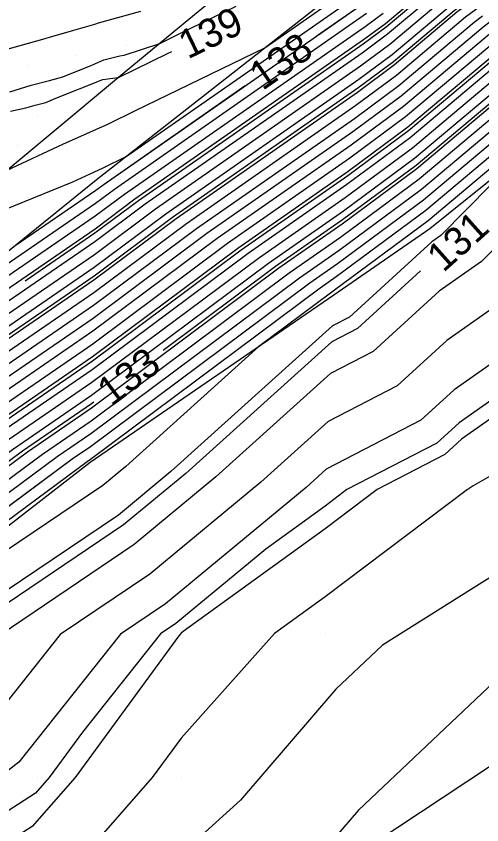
# Model space of a CAD drawing. Extents: x 2354170 to 2357230, y 866100 to 868290.
# Drawn here: x 2355698.5 to 2355730.9, y 866626.7 to 866682.9 of the extents above; entities that cross this region are included whole.
import ezdxf

# ---------------------------------------------------------------- set-up
doc = ezdxf.new("R2010")
doc.units = 0
for name, color, linetype in [('Default', 7, 'Continuous'), ('DTM Contours Major', 7, 'Continuous'), ('DTM Contours Minor', 7, 'Continuous'), ('DTM Contours Minor Text', 7, 'Continuous'), ('Exist DTM QL2 LIDAR Elevation Point', 7, 'Continuous'), ('Exist DTM Scan Elevation Point', 7, 'Continuous'), ('Exist Roads EOP', 7, 'Continuous'), ('PH Exist DTM Breakline', 7, 'Continuous')]:
    doc.layers.add(name, color=color, linetype=linetype)

msp = doc.modelspace()

# ---------------------------------------------------------------- linework, layer by layer
at = {"layer": 'Default'}
for points in [[(2355770.858, 866711.195), (2355769.88, 866710.476), (2355761.087, 866703.983), (2355751.443, 866696.857), (2355742.551, 866690.929), (2355731.457, 866682.524), (2355730.934, 866682.127), (2355725.249, 866677.346), (2355721.897, 866674.861), (2355711.764, 866667.793), (2355703.868, 866661.898), (2355692.044, 866653.78), (2355690.075, 866652.321)], [(2355766.369, 866710.428), (2355758.408, 866704.55), (2355750.587, 866698.771), (2355743.377, 866693.964), (2355729.772, 866683.656), (2355729.131, 866683.17), (2355724.78, 866679.512), (2355722.215, 866677.61), (2355709.621, 866668.825), (2355703.922, 866664.571), (2355688.934, 866654.281), (2355685.467, 866651.71)], [(2355719.352, 866681.509), (2355722.959, 866684.025), (2355723.687, 866684.565), (2355724.922, 866685.604), (2355725.84, 866686.299), (2355745.304, 866701.046), (2355748.591, 866703.237), (2355752.156, 866705.871)], [(2355769.77, 866701.911), (2355754.295, 866690.477), (2355739.798, 866680.811), (2355737.075, 866678.748), (2355736.946, 866678.651), (2355726.811, 866670.126), (2355720.835, 866665.697), (2355718.906, 866664.351), (2355703.687, 866652.989), (2355702.409, 866652.112), (2355689.411, 866642.474)], [(2355653.171, 866632.754), (2355655.149, 866634.104), (2355662.813, 866637.115), (2355664.89, 866638.629), (2355665.162, 866638.881), (2355665.406, 866639.084), (2355684.24, 866653.607), (2355685.824, 866654.782), (2355703.977, 866667.243), (2355707.478, 866669.858), (2355722.534, 866680.36), (2355724.312, 866681.677), (2355727.327, 866684.214), (2355728.087, 866684.789), (2355744.203, 866696.999)], [(2355652.837, 866630.426), (2355657.781, 866632.369), (2355664.911, 866637.563), (2355665.842, 866638.428), (2355666.681, 866639.126), (2355684.456, 866652.832), (2355686.861, 866654.615), (2355703.959, 866666.352), (2355708.192, 866669.514), (2355722.428, 866679.443), (2355724.468, 866680.956), (2355727.928, 866683.866), (2355728.648, 866684.411), (2355743.928, 866695.987)], [(2355652.75, 866627.623), (2355664.932, 866636.497), (2355666.522, 866637.974), (2355667.957, 866639.167), (2355684.672, 866652.056), (2355687.898, 866654.448), (2355703.94, 866665.462), (2355708.907, 866669.169), (2355722.322, 866678.527), (2355724.624, 866680.234), (2355728.53, 866683.518), (2355729.21, 866684.034), (2355743.652, 866694.976)], [(2355743.102, 866692.952), (2355730.334, 866683.279), (2355729.732, 866682.823), (2355724.937, 866678.79), (2355722.109, 866676.694), (2355710.335, 866668.481), (2355703.904, 866663.68), (2355689.971, 866654.114), (2355685.104, 866650.506), (2355670.507, 866639.25), (2355667.883, 866637.068), (2355664.974, 866634.366), (2355649.981, 866623.444)], [(2355697.887, 866672.198), (2355701.761, 866674), (2355704.928, 866675.429), (2355706.795, 866676.346), (2355715.787, 866680.707), (2355723.171, 866685.858)], [(2355692.877, 866667.505), (2355702.443, 866671.39), (2355703.65, 866671.951), (2355704.218, 866672.208), (2355704.554, 866672.372), (2355706.167, 866673.155), (2355723.065, 866684.942)], [(2355652.412, 866635.827), (2355654.674, 866637.037), (2355655.512, 866637.463), (2355656.925, 866638.117), (2355657.021, 866638.159), (2355658.854, 866638.927), (2355660.123, 866639.465), (2355660.274, 866639.531), (2355660.537, 866639.663), (2355660.694, 866639.718), (2355664.795, 866641.391), (2355666.476, 866642.192), (2355667.409, 866642.652), (2355672.218, 866645.279), (2355684.024, 866654.382), (2355684.788, 866654.949), (2355703.995, 866668.134), (2355706.764, 866670.202), (2355722.64, 866681.276), (2355724.156, 866682.399), (2355726.153, 866684.079)], [(2355684.311, 866655.5), (2355704.013, 866669.025), (2355706.05, 866670.546), (2355722.746, 866682.192), (2355723.999, 866683.121)], [(2355691.413, 866661.254), (2355704.031, 866669.916), (2355705.336, 866670.89), (2355722.852, 866683.109)], [(2355697.646, 866680.549), (2355700.522, 866681.359), (2355700.825, 866681.444), (2355702.517, 866681.937), (2355703.978, 866682.355), (2355704.23, 866682.433), (2355707.166, 866683.244)], [(2355730.895, 866682.901), (2355730.333, 866682.475), (2355725.093, 866678.068), (2355722.003, 866675.778), (2355711.049, 866668.137), (2355703.886, 866662.789), (2355691.007, 866653.947), (2355685.32, 866649.73), (2355671.782, 866639.292), (2355668.564, 866636.615), (2355664.995, 866633.3), (2355651.125, 866623.196), (2355650.37, 866622.321), (2355648.23, 866620.774), (2355632.832, 866607.158), (2355632.178, 866606.55), (2355626.047, 866600.993), (2355625.193, 866600.103), (2355609.498, 866584.811), (2355609.332, 866584.651), (2355607.904, 866583.325), (2355593.124, 866571.933)], [(2355731.536, 866681.78), (2355725.405, 866676.624), (2355721.791, 866673.945), (2355712.478, 866667.449), (2355703.85, 866661.007), (2355693.08, 866653.614), (2355685.752, 866648.18), (2355674.332, 866639.374), (2355669.924, 866635.708), (2355665.037, 866631.169), (2355653.412, 866622.701), (2355651.965, 866621.022), (2355647.862, 866618.057), (2355634.692, 866606.411), (2355632.582, 866604.45), (2355627.475, 866599.821), (2355624.722, 866596.952), (2355611.911, 866584.47), (2355608.103, 866580.809), (2355589.469, 866563.506)], [(2355732.137, 866681.432), (2355725.561, 866675.902), (2355721.684, 866673.028), (2355713.192, 866667.105), (2355703.832, 866660.116), (2355694.117, 866653.447), (2355685.968, 866647.405), (2355675.608, 866639.416), (2355670.605, 866635.255), (2355665.058, 866630.103), (2355654.556, 866622.453), (2355652.763, 866620.372), (2355647.679, 866616.699), (2355635.622, 866606.037), (2355632.784, 866603.4), (2355628.189, 866599.235), (2355624.486, 866595.376), (2355613.118, 866584.3), (2355607.489, 866578.887), (2355590.942, 866563.522)], [(2355733.375, 866681.567), (2355733.143, 866681.391), (2355732.738, 866681.084), (2355725.718, 866675.18), (2355721.578, 866672.112), (2355713.906, 866666.76), (2355703.813, 866659.225), (2355695.153, 866653.28), (2355686.184, 866646.629), (2355676.883, 866639.457), (2355671.285, 866634.802), (2355665.079, 866629.037), (2355655.7, 866622.205), (2355654.293, 866620.573)], [(2355733.94, 866680.389), (2355726.03, 866673.736), (2355721.366, 866670.279), (2355715.335, 866666.072), (2355703.777, 866657.443), (2355697.226, 866652.946), (2355686.616, 866645.079), (2355679.433, 866639.54), (2355672.646, 866633.895), (2355665.121, 866626.906), (2355657.987, 866621.709), (2355655.156, 866618.424), (2355647.128, 866612.624), (2355638.412, 866604.916), (2355633.389, 866600.25), (2355630.33, 866597.477), (2355623.779, 866590.649), (2355616.738, 866583.789), (2355605.646, 866573.124)], [(2355733.339, 866680.737), (2355725.874, 866674.458), (2355721.472, 866671.196), (2355714.621, 866666.416), (2355703.795, 866658.334), (2355696.19, 866653.113), (2355686.4, 866645.854), (2355678.158, 866639.499), (2355671.965, 866634.349), (2355665.1, 866627.971), (2355656.844, 866621.957), (2355654.358, 866619.074), (2355647.311, 866613.982), (2355637.482, 866605.29), (2355633.187, 866601.3), (2355629.616, 866598.063), (2355624.014, 866592.225), (2355615.531, 866583.959), (2355606.26, 866575.045)], [(2355698.117, 866676.291), (2355699.196, 866676.526), (2355699.834, 866676.719), (2355700.58, 866676.916), (2355701.268, 866677.211), (2355704.534, 866678.495), (2355705.579, 866678.65), (2355705.639, 866678.656), (2355705.666, 866678.665), (2355709.037, 866680.319), (2355709.319, 866680.456)], [(2355734.542, 866680.041), (2355726.186, 866673.014), (2355721.26, 866669.363), (2355716.049, 866665.728), (2355703.759, 866656.552), (2355698.263, 866652.779), (2355686.832, 866644.303), (2355680.708, 866639.582), (2355673.326, 866633.442), (2355665.142, 866625.84), (2355659.131, 866621.461), (2355655.954, 866617.775), (2355646.944, 866611.265), (2355639.342, 866604.543), (2355633.591, 866599.2), (2355631.044, 866596.892), (2355623.543, 866589.073), (2355617.944, 866583.618), (2355605.032, 866571.203)], [(2355735.744, 866679.346), (2355726.499, 866671.57), (2355721.047, 866667.53), (2355717.478, 866665.04), (2355703.723, 866654.77), (2355700.336, 866652.445), (2355687.264, 866642.753), (2355683.259, 866639.665), (2355674.687, 866632.536), (2355665.184, 866623.708), (2355661.418, 866620.965), (2355657.549, 866616.476), (2355646.576, 866608.548), (2355641.202, 866603.795), (2355633.995, 866597.1), (2355632.472, 866595.72), (2355623.071, 866585.922), (2355620.358, 866583.278), (2355603.803, 866567.361)], [(2355736.345, 866678.998), (2355726.655, 866670.848), (2355720.941, 866666.613), (2355718.192, 866664.696), (2355703.705, 866653.88), (2355701.373, 866652.279), (2355687.48, 866641.978), (2355684.534, 866639.706), (2355675.367, 866632.082), (2355665.205, 866622.643), (2355662.562, 866620.718), (2355658.347, 866615.827), (2355646.393, 866607.19), (2355642.132, 866603.422), (2355634.197, 866596.05), (2355633.186, 866595.134), (2355622.835, 866584.346), (2355621.564, 866583.107), (2355603.189, 866565.439)], [(2355737.548, 866678.303), (2355726.967, 866669.404), (2355720.729, 866664.781), (2355719.62, 866664.007), (2355703.668, 866652.098), (2355703.446, 866651.945), (2355687.912, 866640.427), (2355687.084, 866639.789), (2355676.728, 866631.176), (2355665.247, 866620.511), (2355664.85, 866620.222), (2355659.942, 866614.528), (2355646.025, 866604.473), (2355643.992, 866602.675), (2355634.752, 866594.091), (2355634.685, 866593.954), (2355634.646, 866593.844), (2355627.674, 866582.099), (2355624.498, 866579.662), (2355622.018, 866577.675), (2355606.482, 866562.843)], [(2355738.149, 866677.955), (2355727.123, 866668.683), (2355720.623, 866663.864), (2355720.335, 866663.663), (2355715.372, 866659.958), (2355706.132, 866651.622), (2355704.524, 866650.29), (2355688.997, 866639.829), (2355688.631, 866639.367), (2355688.159, 866639.001), (2355677.787, 866630.374), (2355677.362, 866630.04), (2355666.776, 866619.087), (2355665.922, 866618.703), (2355661.656, 866613.68), (2355660.156, 866612.224), (2355653.57, 866608.698)], [(2355698.515, 866667.008), (2355704.049, 866670.807), (2355704.621, 866671.234), (2355714.431, 866678.077)], [(2355732.424, 866677.407), (2355726.342, 866672.292), (2355721.154, 866668.446), (2355716.763, 866665.384), (2355703.741, 866655.661), (2355699.299, 866652.612), (2355687.048, 866643.528), (2355681.983, 866639.623), (2355674.007, 866632.989), (2355665.163, 866624.774), (2355660.275, 866621.213), (2355656.751, 866617.125), (2355654.266, 866615.33)], [(2355739.104, 866674.239), (2355730.825, 866665.861), (2355727.895, 866663.802), (2355723.317, 866659.606), (2355720.34, 866658.065), (2355712.39, 866650.892), (2355706.703, 866646.183), (2355697.376, 866639.9), (2355693.663, 866635.216), (2355688.878, 866631.495), (2355682.604, 866626.277), (2355678.296, 866622.891), (2355671.488, 866615.846), (2355667.988, 866614.274), (2355665.895, 866611.809), (2355660.068, 866606.157), (2355650.929, 866601.264), (2355647.61, 866596.626), (2355645, 866591.291), (2355641.562, 866581.588), (2355641.151, 866580.006), (2355639.979, 866578.723), (2355635.028, 866575.055)], [(2355734.245, 866673.819), (2355733.238, 866672.971), (2355727.998, 866667.669), (2355727.377, 866667.233), (2355721.66, 866661.993), (2355720.489, 866661.387), (2355709.261, 866651.257), (2355705.613, 866648.236), (2355693.187, 866639.865), (2355691.147, 866637.292), (2355688.519, 866635.248), (2355680.196, 866628.326), (2355677.829, 866626.465), (2355669.132, 866617.467), (2355666.955, 866616.488), (2355663.776, 866612.744), (2355660.112, 866609.19), (2355659.064, 866608.629)], [(2355784.368, 866666.122), (2355781.937, 866664.173), (2355759.184, 866646.288), (2355758.391, 866645.653), (2355751.001, 866639.856), (2355754.214, 866643.62), (2355754.902, 866647.399), (2355739.661, 866642.457), (2355736.703, 866640.046), (2355732.57, 866637.449), (2355722.285, 866627.74), (2355720.693, 866625.879), (2355715.18, 866620.893)], [(2355733.653, 866664.052), (2355728.414, 866660.371), (2355724.974, 866657.218), (2355720.192, 866654.743), (2355715.519, 866650.527), (2355707.792, 866644.13), (2355701.566, 866639.935), (2355696.179, 866633.141), (2355689.238, 866627.743), (2355685.013, 866624.229), (2355678.763, 866619.316), (2355673.843, 866614.226), (2355669.021, 866612.059), (2355668.014, 866610.873), (2355660.024, 866603.123), (2355655.393, 866600.643), (2355649.246, 866592.054), (2355648.438, 866590.403), (2355647.374, 866587.401), (2355645.455, 866580.006), (2355639.979, 866574.013)], [(2355736.48, 866662.244), (2355728.932, 866656.94), (2355726.631, 866654.831), (2355720.043, 866651.421), (2355718.647, 866650.162), (2355708.881, 866642.076), (2355705.756, 866639.971), (2355698.696, 866631.065), (2355689.598, 866623.99), (2355687.422, 866622.181), (2355679.23, 866615.742), (2355676.199, 866612.606), (2355670.413, 866610.006), (2355669.979, 866609.52), (2355662.712, 866602.738), (2355659.98, 866600.089), (2355659.857, 866600.023), (2355659.507, 866599.534), (2355651.397, 866589.139), (2355649.979, 866580.855), (2355649.758, 866580.006), (2355647.42, 866577.447), (2355640.551, 866570.006)], [(2355736.469, 866658.441), (2355729.451, 866653.509), (2355728.288, 866652.443), (2355723.58, 866650.006), (2355719.98, 866647.29), (2355710.118, 866640.145), (2355709.971, 866640.023), (2355709.946, 866640.006), (2355709.818, 866639.844), (2355702.607, 866630.006), (2355699.63, 866626.604), (2355691.096, 866621.123), (2355689.957, 866620.237), (2355689.831, 866620.132), (2355679.697, 866612.167), (2355678.555, 866610.986), (2355676.374, 866610.006), (2355669.979, 866602.834), (2355666.948, 866600.006), (2355660.838, 866596.376), (2355660.115, 866595.45)], [(2355739.98, 866655.836), (2355730.245, 866650.271), (2355729.969, 866650.078), (2355729.946, 866650.056), (2355729.85, 866650.006), (2355719.98, 866642.558), (2355716.457, 866640.006), (2355709.98, 866632.746), (2355707.971, 866630.006), (2355698.915, 866619.657), (2355692.855, 866615.764), (2355683.497, 866609.711), (2355679.858, 866608.008), (2355671.33, 866598.749), (2355669.104, 866597.03), (2355661.721, 866592.645), (2355656.535, 866585.997), (2355655.586, 866580.455), (2355657.729, 866572.256)], [(2355733.306, 866645.078), (2355723.95, 866639.2), (2355720.707, 866636.138), (2355714.103, 866628.418), (2355703.766, 866619.069), (2355698.201, 866612.71), (2355695.92, 866611.244), (2355692.397, 866608.966), (2355679.55, 866602.954), (2355673.672, 866596.572), (2355667.587, 866591.873), (2355662.604, 866588.913), (2355659.104, 866584.427), (2355658.464, 866580.686), (2355660.75, 866571.936)]]:
    msp.add_lwpolyline(points, dxfattribs=at)
at = {"layer": 'DTM Contours Major'}
for points in [[(2355770.858, 866711.195), (2355769.88, 866710.476), (2355761.087, 866703.983), (2355751.443, 866696.857), (2355742.551, 866690.929), (2355731.457, 866682.524), (2355730.934, 866682.127), (2355725.249, 866677.346), (2355721.897, 866674.861), (2355711.764, 866667.793), (2355703.868, 866661.898), (2355692.044, 866653.78), (2355690.075, 866652.321)], [(2355754.644, 866672.525), (2355750.144, 866670.007), (2355749.98, 866669.938), (2355749.715, 866669.741), (2355739.826, 866662.516), (2355738.366, 866661.039), (2355729.278, 866654.652), (2355727.736, 866653.239), (2355721.49, 866650.006), (2355719.98, 866648.867), (2355715.844, 866645.871), (2355709.608, 866640.707), (2355708.549, 866639.994), (2355703.121, 866633.148), (2355700.818, 866630.006), (2355699.868, 866628.92), (2355697.143, 866627.17), (2355689.837, 866621.488), (2355689.028, 866620.815), (2355679.541, 866613.359), (2355677.77, 866611.526), (2355676.703, 866611.046)]]:
    msp.add_lwpolyline(points, dxfattribs=at)
at = {"layer": 'DTM Contours Minor'}
for points in [[(2355870.951, 866776.466), (2355859.548, 866768.846), (2355855.889, 866766.498), (2355846.654, 866759.782), (2355840.189, 866754.811), (2355828.247, 866746.305), (2355824.672, 866744.132), (2355812.076, 866735.012), (2355804.479, 866729.598), (2355802.233, 866727.733), (2355790.165, 866718.747), (2355785.634, 866716.029), (2355776.676, 866709.824), (2355771.748, 866706.2), (2355767.042, 866702.724), (2355753.344, 866692.604), (2355740.716, 866684.184), (2355735.202, 866680.006), (2355734.942, 866679.81), (2355726.29, 866672.533), (2355721.189, 866668.752), (2355716.525, 866665.499), (2355708.727, 866659.677)], [(2355802.045, 866730.516), (2355799.339, 866728.27), (2355790.122, 866721.406), (2355783.574, 866717.479), (2355777.88, 866713.535), (2355770.814, 866708.338), (2355764.064, 866703.354), (2355752.393, 866694.731), (2355741.634, 866687.556), (2355733.33, 866681.265), (2355732.938, 866680.968), (2355725.77, 866674.939), (2355721.543, 866671.806), (2355714.144, 866666.646), (2355703.807, 866658.928), (2355695.499, 866653.224), (2355686.256, 866646.371), (2355677.308, 866639.471), (2355671.512, 866634.651), (2355665.086, 866628.682), (2355656.081, 866622.122), (2355653.827, 866619.507), (2355647.434, 866614.888), (2355642.42, 866610.454)], [(2355699.146, 866664.512), (2355703.989, 866667.837), (2355707.002, 866670.087), (2355722.605, 866680.971), (2355724.208, 866682.159), (2355726.926, 866684.445), (2355727.712, 866685.041), (2355744.387, 866697.674), (2355749.541, 866701.111), (2355755.133, 866705.242)], [(2355649.395, 866624.459), (2355664.946, 866635.787), (2355666.976, 866637.672), (2355668.807, 866639.195), (2355684.816, 866651.539), (2355688.589, 866654.337), (2355703.928, 866664.868), (2355709.383, 866668.94), (2355722.251, 866677.916), (2355724.728, 866679.752), (2355728.93, 866683.286), (2355729.585, 866683.782), (2355743.469, 866694.301)], [(2355698.069, 866677.652), (2355699.553, 866678.1), (2355700.837, 866678.438), (2355701.754, 866678.69), (2355703.766, 866679.498), (2355704.606, 866679.866), (2355705.721, 866680.156), (2355706.026, 866680.186), (2355708.487, 866681.007), (2355709.784, 866681.643), (2355713.791, 866683.587)], [(2355698.515, 866667.008), (2355704.049, 866670.807), (2355704.621, 866671.234), (2355722.959, 866684.025)], [(2355736.946, 866678.651), (2355726.811, 866670.126), (2355720.835, 866665.697), (2355718.906, 866664.351), (2355703.687, 866652.989), (2355702.409, 866652.112), (2355687.696, 866641.202), (2355685.809, 866639.748), (2355676.048, 866631.629), (2355665.226, 866621.577), (2355663.706, 866620.47), (2355659.144, 866615.177), (2355646.209, 866605.831), (2355643.062, 866603.048), (2355634.398, 866595), (2355633.9, 866594.548), (2355623.928, 866584.155), (2355623.163, 866582.866), (2355622.826, 866582.607), (2355622.563, 866582.397), (2355616.902, 866576.992)], [(2355726.585, 866665.205), (2355722.213, 866661.198), (2355720.439, 866660.28), (2355710.304, 866651.135), (2355705.976, 866647.552), (2355694.583, 866639.876), (2355691.986, 866636.6), (2355688.639, 866633.997), (2355680.999, 866627.643), (2355677.985, 866625.274), (2355669.917, 866616.927), (2355667.299, 866615.75), (2355664.482, 866612.433), (2355660.097, 866608.179), (2355647.953, 866601.678), (2355646.519, 866599.674), (2355642.708, 866591.883), (2355639.208, 866582.006), (2355638.2, 866580.308), (2355628.4, 866572.788)], [(2355703.92, 866656.087), (2355703.747, 866655.958), (2355698.954, 866652.668), (2355686.976, 866643.787), (2355681.558, 866639.609), (2355673.78, 866633.14), (2355665.156, 866625.129), (2355659.893, 866621.296), (2355656.485, 866617.342), (2355646.821, 866610.36), (2355639.962, 866604.294), (2355633.726, 866598.5), (2355631.52, 866596.501), (2355623.386, 866588.023), (2355618.749, 866583.505), (2355604.622, 866569.922), (2355597.814, 866563.6), (2355585.099, 866550.405), (2355583.445, 866548.892), (2355579.19, 866544.693), (2355568.263, 866531.96), (2355563.253, 866527.253), (2355557.151, 866521.019)], [(2355737.55, 866640.737), (2355736.703, 866640.046), (2355732.57, 866637.449), (2355722.285, 866627.74), (2355720.693, 866625.879), (2355711.658, 866617.708), (2355719.947, 866616.525), (2355722.696, 866615.87), (2355718.577, 866612.026), (2355718.005, 866611.497), (2355697.033, 866591.947), (2355693.836, 866588.995), (2355675.397, 866571.823), (2355670.054, 866566.89), (2355653.69, 866551.664), (2355647.632, 866545.331), (2355635.557, 866532.544), (2355630.019, 866526.75), (2355614.92, 866510.756), (2355612.548, 866508.273)]]:
    msp.add_lwpolyline(points, dxfattribs=at)
at = {"layer": 'Exist DTM QL2 LIDAR Elevation Point'}
for p, q in [((2355719.98, 866650.006), (2355719.98, 866650.006)), ((2355729.98, 866650.006), (2355729.98, 866650.006)), ((2355709.98, 866640.006), (2355709.98, 866640.006)), ((2355719.98, 866640.006), (2355719.98, 866640.006)), ((2355699.98, 866630.006), (2355699.98, 866630.006)), ((2355709.98, 866630.006), (2355709.98, 866630.006))]:
    msp.add_line(p, q, dxfattribs=at)
at = {"layer": 'Exist DTM Scan Elevation Point'}
for p, q in [((2355704.117, 866682.263), (2355704.117, 866682.263)), ((2355700.653, 866681.557), (2355700.653, 866681.557)), ((2355706.202, 866680.884), (2355706.202, 866680.884)), ((2355702.738, 866680.178), (2355702.738, 866680.178)), ((2355699.274, 866679.472), (2355699.274, 866679.472)), ((2355704.823, 866678.799), (2355704.823, 866678.799)), ((2355701.359, 866678.093), (2355701.359, 866678.093)), ((2355699.979, 866676.008), (2355699.979, 866676.008)), ((2355698.6, 866673.923), (2355698.6, 866673.923))]:
    msp.add_line(p, q, dxfattribs=at)
at = {"layer": 'Exist Roads EOP'}
msp.add_lwpolyline([(2355733.568, 866701.347), (2355728.87, 866697.614), (2355724.182, 866693.87), (2355719.517, 866690.097), (2355714.876, 866686.294), (2355710.251, 866682.472), (2355705.635, 866678.639), (2355701.02, 866674.805), (2355696.407, 866670.967), (2355691.803, 866667.121), (2355687.211, 866663.258), (2355682.644, 866659.367), (2355678.111, 866655.436), (2355673.618, 866651.46), (2355669.157, 866647.447), (2355664.719, 866643.41), (2355660.297, 866639.354), (2355655.89, 866635.282), (2355651.496, 866631.197)], dxfattribs=at)
at = {"layer": 'PH Exist DTM Breakline'}
for points in [[(2355727.238, 866668.155), (2355738.903, 866677.519), (2355755.48, 866687.825), (2355773.901, 866701.274), (2355790.264, 866712.771), (2355807.703, 866726.718), (2355827.52, 866740.564), (2355844.348, 866752.694), (2355859.377, 866764.426), (2355875.997, 866775.675), (2355892.14, 866786.965), (2355909, 866798.977), (2355930.762, 866816.374), (2355946.032, 866828.466), (2355960.407, 866838.306)], [(2355664.438, 866581.165), (2355678.868, 866591.74), (2355697.77, 866608.515), (2355739.39, 866636.064), (2355767.327, 866656.478), (2355791.924, 866679.148), (2355807.327, 866694.134), (2355827.806, 866708.667), (2355845.365, 866721.777), (2355870.868, 866738.488), (2355895.661, 866757.209), (2355909.465, 866768.144), (2355930.044, 866783.486), (2355943.518, 866793.444)], [(2355746.918, 866706.979), (2355723.253, 866686.57), (2355704.063, 866671.503), (2355683.823, 866655.104), (2355664.882, 866639.067), (2355648.63, 866623.737), (2355631.996, 866607.494), (2355625.405, 866601.519)], [(2355634.595, 866593.977), (2355645.69, 866601.992), (2355660.186, 866614.329), (2355665.254, 866620.134), (2355677.26, 866630.822), (2355688.08, 866639.821), (2355703.665, 866651.91), (2355720.585, 866663.542), (2355727.238, 866668.155)]]:
    msp.add_lwpolyline(points, dxfattribs=at)

# ---------------------------------------------------------------- texts
at = {"layer": 'Default'}
for s, rotation, p in [('139', 25.8772, (2355710.435, 866679.886)), ('138', 34.8975, (2355715.623, 866677.689))]:
    msp.add_text(s, height=2, rotation=rotation, dxfattribs=at).set_placement(p)
at = {"layer": 'DTM Contours Minor Text'}
for s, rotation, p in [('131', 41.8247, (2355728.18, 866665.045)), ('133', 36.7449, (2355705.124, 866655.738))]:
    msp.add_text(s, height=2, rotation=rotation, dxfattribs=at).set_placement(p)

doc.saveas('drawing.dxf')
